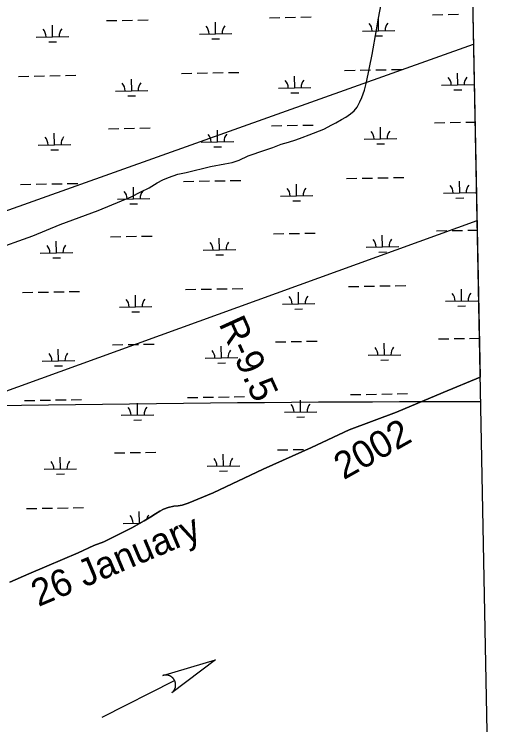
# Model space of a CAD drawing. Extents: x 3957609 to 3995875, y 234277 to 260273.
# Drawn here: x 3992062 to 3993579, y 254461 to 256648 of the extents above; entities that cross this region are included whole.
import ezdxf

# ---------------------------------------------------------------- set-up
doc = ezdxf.new("R2010")
doc.units = 0
for name, color, linetype in [('V-GRID-FRAM', 7, 'Continuous'), ('V-GRID-MAJR', 7, 'Continuous'), ('V-RIVR-EDGE', 7, 'Continuous'), ('V-RIVR-IDEN', 7, 'Continuous'), ('V-RIVR-RANG-IDEN', 7, 'Continuous'), ('V-STRM-FLOW', 7, 'Continuous'), ('V-TOPO-SHOR', 7, 'Continuous'), ('V-UTIL-LINE', 7, 'Continuous'), ('V-WETL-SWMP', 7, 'Continuous')]:
    doc.layers.add(name, color=color, linetype=linetype)

msp = doc.modelspace()

# ---------------------------------------------------------------- linework, layer by layer
at = {"layer": 'V-GRID-FRAM'}
for points in [[(3961534.646, 257877.621), (3993438.57, 258485.581), (3993792.928, 240306.336), (3961873.139, 239698.074), (3961534.646, 257877.621)], [(3993438.57, 258485.581), (3993792.928, 240306.336)]]:
    msp.add_lwpolyline(points, dxfattribs=at)
at = {"layer": 'V-GRID-MAJR'}
msp.add_spline([(3961591.061, 254847.703), (3966908.859, 254947.105), (3972226.642, 255047.279), (3977544.411, 255148.228), (3982862.165, 255249.95), (3988179.905, 255352.445), (3993497.629, 255455.714), (3993497.63, 255455.714)], degree=3, dxfattribs=at)
at = {"layer": 'V-RIVR-EDGE'}
for points in [[(3993092.849, 255368.377), (3993239.476, 255423.161), (3993382.59, 255483.856), (3993496.172, 255530.474)], [(3992048.82, 254899.907), (3992107.563, 254925.085), (3992162.336, 254949.061), (3992258.988, 254989.434), (3992307.804, 255012.005), (3992337.772, 255024.196), (3992424.286, 255067.127), (3992462.575, 255088.082), (3992483.006, 255100.648), (3992496.693, 255110.02), (3992510.777, 255118.2), (3992521.691, 255123.789), (3992535.982, 255128.99), (3992553.255, 255133.007), (3992567.357, 255134.233), (3992579.471, 255136.251), (3992597.336, 255142.653), (3992674.537, 255175.027), (3992828.522, 255247.725), (3992977.758, 255313.657), (3993092.849, 255368.377)]]:
    msp.add_lwpolyline(points, dxfattribs=at)
at = {"layer": 'V-STRM-FLOW'}
msp.add_line((3992332.527, 254484.017), (3992555.973, 254597.029), dxfattribs=at)
msp.add_lwpolyline([(3992520.124, 254612.517), (3992682.331, 254660.936), (3992547.204, 254558.976), (3992549.533, 254560.933), (3992551.584, 254563.036), (3992552.351, 254563.938), (3992552.999, 254564.754), (3992553.744, 254565.777), (3992554.425, 254566.789), (3992554.979, 254567.688), (3992555.688, 254568.948), (3992556.382, 254570.338), (3992556.738, 254571.13), (3992557.165, 254572.165), (3992557.67, 254573.552), (3992558.014, 254574.647), (3992558.337, 254575.836), (3992558.525, 254576.63), (3992558.709, 254577.505), (3992558.894, 254578.579), (3992559.033, 254579.576), (3992559.137, 254580.573), (3992559.198, 254581.391), (3992559.25, 254582.611), (3992559.252, 254583.781), (3992559.222, 254584.717), (3992559.149, 254585.816), (3992559.055, 254586.767), (3992558.947, 254587.607), (3992558.844, 254588.255), (3992558.663, 254589.245), (3992558.445, 254590.253), (3992558.206, 254591.202), (3992557.931, 254592.158), (3992557.648, 254593.034), (3992557.31, 254593.982), (3992557.01, 254594.751), (3992556.543, 254595.839), (3992555.973, 254597.029), (3992555.781, 254597.405), (3992555.488, 254597.948), (3992555.127, 254598.588), (3992554.764, 254599.198), (3992554.396, 254599.781), (3992554.026, 254600.344), (3992553.572, 254600.996), (3992553.246, 254601.443), (3992552.755, 254602.088), (3992552.279, 254602.677), (3992551.943, 254603.078), (3992551.048, 254604.079), (3992550.551, 254604.601), (3992550.201, 254604.95), (3992549.614, 254605.518), (3992549.077, 254606.008), (3992548.504, 254606.507), (3992547.811, 254607.08), (3992547.146, 254607.595), (3992546.619, 254607.985), (3992546.162, 254608.309), (3992545.529, 254608.736), (3992544.955, 254609.108), (3992544.275, 254609.52), (3992543.574, 254609.923), (3992542.858, 254610.308), (3992541.932, 254610.771), (3992541.26, 254611.082), (3992540.51, 254611.407), (3992539.765, 254611.708), (3992539.159, 254611.934), (3992538.494, 254612.167), (3992537.496, 254612.486), (3992537.457, 254612.496), (3992536.861, 254612.667), (3992536.416, 254612.786), (3992535.745, 254612.951), (3992534.909, 254613.137), (3992534.24, 254613.266), (3992533.634, 254613.371), (3992532.856, 254613.488), (3992532.104, 254613.579), (3992531.565, 254613.635), (3992530.86, 254613.691), (3992529.887, 254613.743), (3992529.309, 254613.759), (3992528.854, 254613.763), (3992528.438, 254613.763), (3992527.942, 254613.753), (3992527.288, 254613.729), (3992526.636, 254613.689), (3992525.991, 254613.637), (3992525.35, 254613.574), (3992524.528, 254613.469), (3992524.035, 254613.396), (3992523.25, 254613.261), (3992522.344, 254613.082), (3992521.672, 254612.929), (3992521.168, 254612.805), (3992520.699, 254612.68), (3992520.361, 254612.585)], close=True, dxfattribs=at)
at = {"layer": 'V-TOPO-SHOR'}
for points in [[(3993164.421, 256524.125), (3993177.77, 256599.647), (3993182.832, 256630.015), (3993195.391, 256694.676)], [(3991865.757, 255875.534), (3992119.32, 255965.416), (3992203.339, 256000.971), (3992320.739, 256044.08), (3992422.744, 256086.068), (3992452.014, 256101.137), (3992477.325, 256113.855), (3992502.253, 256128.943), (3992520.251, 256138.337), (3992536.856, 256145.173), (3992566.108, 256155.507), (3992591.19, 256160.333), (3992666.255, 256178.955), (3992710.887, 256187.249), (3992733.403, 256191.691), (3992754.745, 256198.9), (3992782.43, 256212.2), (3992833.417, 256229.741), (3992858.511, 256237.923), (3992883.814, 256247.878), (3992906.729, 256253.701), (3992929.456, 256261.299), (3992948.824, 256268.319), (3992969.775, 256276.321), (3993015.238, 256294.083), (3993039.765, 256307.791), (3993051.828, 256313.461), (3993069.433, 256323.253), (3993083.279, 256331.283), (3993097.334, 256341.288), (3993108.621, 256350.713), (3993117.548, 256361.725), (3993126.695, 256377.668), (3993132.476, 256391.261), (3993140.267, 256413.525), (3993146.888, 256438.754), (3993164.421, 256524.125)]]:
    msp.add_lwpolyline(points, dxfattribs=at)
at = {"layer": 'V-UTIL-LINE'}
for points in [[(3961767.682, 245361.868), (3961943.705, 245468.964), (3965208.639, 247597.169), (3966396.749, 247622.307), (3967484.854, 247669.667), (3969697.646, 247716.332), (3970569.601, 248052.102), (3971717.759, 248552.062), (3975420.027, 250066.441), (3979384.42, 251663.69), (3984441.626, 253334.756), (3993476.194, 256555.397)], [(3993486.783, 256012.187), (3984358.232, 252707.382), (3984355.815, 252706.645), (3979327.531, 250885.592), (3969939.425, 247110.423), (3969929.75, 247106.755), (3966670.117, 247144.723), (3965413.49, 247134.313), (3961768.13, 245337.826)]]:
    msp.add_lwpolyline(points, dxfattribs=at)
at = {"layer": 'V-WETL-SWMP'}
for p, q in [((3993447.79, 258012.596), (3993496.172, 255530.474)), ((3993350.146, 256646.184), (3993382.141, 256646.766)), ((3993398.138, 256647.057), (3993430.133, 256647.638)), ((3992346.496, 256627.934), (3992378.491, 256628.516)), ((3992394.488, 256628.807), (3992426.483, 256629.389)), ((3992442.48, 256629.68), (3992474.475, 256630.262)), ((3992848.321, 256637.059), (3992880.316, 256637.641)), ((3992896.313, 256637.932), (3992928.308, 256638.514)), ((3992944.305, 256638.805), (3992976.3, 256639.386)), ((3993183.954, 256596.724), (3993183.299, 256632.718)), ((3992180.304, 256578.475), (3992179.649, 256614.469)), ((3992682.129, 256587.6), (3992681.474, 256623.594)), ((3992632.137, 256586.691), (3992732.12, 256588.509)), ((3993133.962, 256595.815), (3993233.946, 256597.633)), ((3993172.236, 256581.078), (3993196.232, 256581.514)), ((3992130.312, 256577.566), (3992230.295, 256579.384)), ((3992168.586, 256562.828), (3992192.582, 256563.265)), ((3992670.411, 256571.953), (3992694.407, 256572.389)), ((3993079.31, 256474.731), (3993111.305, 256475.313)), ((3993127.302, 256475.603), (3993159.297, 256476.185)), ((3993175.295, 256476.476), (3993207.289, 256477.058)), ((3993223.287, 256477.349), (3993255.281, 256477.93)), ((3992075.66, 256456.481), (3992107.655, 256457.063)), ((3992123.652, 256457.354), (3992155.647, 256457.936)), ((3992171.644, 256458.227), (3992203.639, 256458.808)), ((3992219.636, 256459.099), (3992251.631, 256459.681)), ((3992577.485, 256465.606), (3992609.48, 256466.188)), ((3992625.477, 256466.479), (3992657.472, 256467.06)), ((3992673.469, 256467.351), (3992705.464, 256467.933)), ((3992721.462, 256468.224), (3992753.456, 256468.806)), ((3992925.666, 256421.187), (3992925.012, 256457.181)), ((3993427.491, 256430.311), (3993426.837, 256466.305)), ((3992423.841, 256412.062), (3992423.187, 256448.056)), ((3993377.5, 256429.402), (3993477.483, 256431.22)), ((3992373.85, 256411.153), (3992473.833, 256412.971)), ((3992875.675, 256420.278), (3992975.658, 256422.096)), ((3992913.949, 256405.54), (3992937.945, 256405.976)), ((3993415.774, 256414.665), (3993439.77, 256415.101)), ((3992412.124, 256396.415), (3992436.12, 256396.852)), ((3992400.536, 256296.187), (3992432.531, 256296.769)), ((3992448.528, 256297.06), (3992480.523, 256297.642)), ((3992854.369, 256304.439), (3992886.364, 256305.021)), ((3992902.361, 256305.312), (3992934.356, 256305.894)), ((3992950.353, 256306.184), (3992982.348, 256306.766)), ((3993190.002, 256264.104), (3993189.347, 256300.098)), ((3993356.194, 256313.564), (3993388.189, 256314.146)), ((3993404.186, 256314.437), (3993436.181, 256315.018)), ((3993452.178, 256315.309), (3993480.864, 256315.831)), ((3992186.352, 256245.855), (3992185.697, 256281.849)), ((3992352.544, 256295.314), (3992384.539, 256295.896)), ((3992688.177, 256254.98), (3992687.522, 256290.974)), ((3992638.185, 256254.071), (3992738.169, 256255.889)), ((3993140.01, 256263.195), (3993239.994, 256265.013)), ((3992136.36, 256244.946), (3992236.344, 256246.764)), ((3992174.634, 256230.208), (3992198.63, 256230.645)), ((3992676.459, 256239.333), (3992700.455, 256239.769)), ((3993178.284, 256248.458), (3993202.28, 256248.894)), ((3993133.35, 256142.983), (3993165.345, 256143.565)), ((3993181.343, 256143.856), (3993213.337, 256144.438)), ((3993229.335, 256144.729), (3993261.329, 256145.31)), ((3992081.708, 256123.861), (3992113.703, 256124.443)), ((3992129.7, 256124.734), (3992161.695, 256125.316)), ((3992177.692, 256125.607), (3992209.687, 256126.188)), ((3992225.685, 256126.479), (3992257.679, 256127.061)), ((3992583.533, 256132.986), (3992615.528, 256133.568)), ((3992631.525, 256133.859), (3992663.52, 256134.44)), ((3992679.518, 256134.731), (3992711.512, 256135.313)), ((3992727.51, 256135.604), (3992759.504, 256136.186)), ((3992931.714, 256088.567), (3992931.06, 256124.561)), ((3993085.358, 256142.111), (3993117.353, 256142.693)), ((3993433.54, 256097.691), (3993432.885, 256133.685)), ((3992429.889, 256079.442), (3992429.235, 256115.436)), ((3992379.898, 256078.533), (3992479.881, 256080.351)), ((3992881.723, 256087.658), (3992981.706, 256089.476)), ((3993383.548, 256096.782), (3993483.531, 256098.6)), ((3993421.822, 256082.045), (3993445.818, 256082.481)), ((3992418.172, 256063.795), (3992442.168, 256064.232)), ((3992919.997, 256072.92), (3992943.993, 256073.356)), ((3992860.417, 255971.819), (3992892.412, 255972.401)), ((3992908.409, 255972.692), (3992940.404, 255973.274)), ((3992956.401, 255973.564), (3992988.396, 255974.146)), ((3993362.242, 255980.944), (3993394.237, 255981.526)), ((3993410.234, 255981.817), (3993442.229, 255982.398)), ((3993458.226, 255982.689), (3993487.347, 255983.219)), ((3992192.4, 255913.235), (3992191.745, 255949.229)), ((3992358.592, 255962.694), (3992390.587, 255963.276)), ((3992406.584, 255963.567), (3992438.579, 255964.149)), ((3992454.576, 255964.44), (3992486.571, 255965.022)), ((3992694.225, 255922.36), (3992693.57, 255958.354)), ((3993196.05, 255931.484), (3993195.395, 255967.478)), ((3993146.058, 255930.575), (3993246.042, 255932.393)), ((3992142.408, 255912.326), (3992242.392, 255914.144)), ((3992644.233, 255921.451), (3992744.217, 255923.269)), ((3992682.507, 255906.713), (3992706.503, 255907.149)), ((3993184.332, 255915.838), (3993208.328, 255916.274)), ((3992180.682, 255897.588), (3992204.678, 255898.025)), ((3992183.741, 255792.987), (3992215.735, 255793.568)), ((3992231.733, 255793.859), (3992263.727, 255794.441)), ((3992589.581, 255800.366), (3992621.576, 255800.948)), ((3992637.574, 255801.239), (3992669.568, 255801.82)), ((3992685.566, 255802.111), (3992717.56, 255802.693)), ((3992733.558, 255802.984), (3992765.552, 255803.566)), ((3993091.406, 255809.491), (3993123.401, 255810.073)), ((3993139.399, 255810.363), (3993171.393, 255810.945)), ((3993187.391, 255811.236), (3993219.385, 255811.818)), ((3993235.383, 255812.109), (3993267.377, 255812.69)), ((3993439.588, 255765.071), (3993438.933, 255801.065)), ((3992087.756, 255791.241), (3992119.751, 255791.823)), ((3992135.748, 255792.114), (3992167.743, 255792.696)), ((3992435.937, 255746.822), (3992435.283, 255782.816)), ((3992937.763, 255755.947), (3992937.108, 255791.941)), ((3992887.771, 255755.038), (3992987.754, 255756.856)), ((3993389.596, 255764.162), (3993489.579, 255765.98)), ((3993427.87, 255749.425), (3993451.866, 255749.861)), ((3992385.946, 255745.913), (3992485.929, 255747.731)), ((3992424.22, 255731.175), (3992448.216, 255731.612)), ((3992926.045, 255740.3), (3992950.041, 255740.736)), ((3992914.457, 255640.072), (3992946.452, 255640.654)), ((3992962.449, 255640.944), (3992994.444, 255641.526)), ((3993368.29, 255648.324), (3993400.285, 255648.906)), ((3993416.282, 255649.197), (3993448.277, 255649.778)), ((3993464.274, 255650.069), (3993493.831, 255650.607)), ((3992364.64, 255630.074), (3992396.635, 255630.656)), ((3992412.632, 255630.947), (3992444.627, 255631.529)), ((3992460.624, 255631.82), (3992492.619, 255632.401)), ((3992700.273, 255589.74), (3992699.618, 255625.734)), ((3992866.465, 255639.199), (3992898.46, 255639.781)), ((3993202.098, 255598.864), (3993201.443, 255634.858)), ((3992198.448, 255580.615), (3992197.793, 255616.609)), ((3993152.106, 255597.955), (3993252.09, 255599.773)), ((3992148.456, 255579.706), (3992248.44, 255581.524)), ((3992650.281, 255588.831), (3992750.265, 255590.649)), ((3992688.555, 255574.093), (3992712.551, 255574.529)), ((3993190.381, 255583.218), (3993214.377, 255583.654)), ((3992186.73, 255564.968), (3992210.726, 255565.405)), ((3993496.172, 255530.474), (3993382.59, 255483.855)), ((3992595.629, 255467.746), (3992627.624, 255468.328)), ((3992643.622, 255468.619), (3992675.616, 255469.2)), ((3992691.614, 255469.491), (3992723.608, 255470.073)), ((3992739.606, 255470.364), (3992771.6, 255470.946)), ((3993097.455, 255476.871), (3993129.449, 255477.452)), ((3993145.447, 255477.743), (3993177.441, 255478.325)), ((3993193.439, 255478.616), (3993225.433, 255479.198)), ((3993382.59, 255483.855), (3993239.476, 255423.161)), ((3993241.431, 255479.489), (3993273.425, 255480.07)), ((3992093.804, 255458.621), (3992125.799, 255459.203)), ((3992141.797, 255459.494), (3992173.791, 255460.076)), ((3992189.789, 255460.367), (3992221.783, 255460.948)), ((3992237.781, 255461.239), (3992269.775, 255461.821)), ((3992441.986, 255414.202), (3992441.331, 255450.196)), ((3992943.811, 255423.327), (3992943.156, 255459.321)), ((3992893.819, 255422.418), (3992993.802, 255424.236)), ((3993239.476, 255423.161), (3993092.85, 255368.377)), ((3992391.994, 255413.293), (3992491.977, 255415.111)), ((3992932.093, 255407.68), (3992956.089, 255408.116)), ((3992430.268, 255398.555), (3992454.264, 255398.992)), ((3993092.85, 255368.377), (3992977.758, 255313.656)), ((3992977.758, 255313.656), (3992828.523, 255247.725)), ((3992370.688, 255297.454), (3992402.683, 255298.036)), ((3992418.68, 255298.327), (3992450.675, 255298.909)), ((3992466.672, 255299.2), (3992498.667, 255299.781)), ((3992706.321, 255257.12), (3992705.667, 255293.114)), ((3992872.513, 255306.579), (3992904.508, 255307.161)), ((3992920.505, 255307.452), (3992952.5, 255308.034)), ((3992204.496, 255247.995), (3992203.841, 255283.989)), ((3992154.504, 255247.086), (3992254.488, 255248.904)), ((3992656.329, 255256.211), (3992756.313, 255258.029)), ((3992828.523, 255247.725), (3992674.537, 255175.028)), ((3992192.778, 255232.348), (3992216.774, 255232.785)), ((3992694.604, 255241.473), (3992718.6, 255241.909)), ((3992674.537, 255175.028), (3992597.336, 255142.652)), ((3992597.336, 255142.652), (3992579.471, 255136.25)), ((3992099.852, 255126.001), (3992131.847, 255126.583)), ((3992147.845, 255126.874), (3992179.839, 255127.456)), ((3992195.837, 255127.747), (3992227.831, 255128.328)), ((3992243.829, 255128.619), (3992275.823, 255129.201)), ((3992448.034, 255081.582), (3992447.379, 255117.576)), ((3992510.777, 255118.199), (3992496.692, 255110.019)), ((3992521.69, 255123.789), (3992510.777, 255118.199)), ((3992535.981, 255128.99), (3992521.69, 255123.789)), ((3992553.255, 255133.006), (3992535.981, 255128.99)), ((3992567.358, 255134.233), (3992553.255, 255133.006)), ((3992579.471, 255136.25), (3992567.358, 255134.233)), ((3992483.007, 255100.648), (3992462.576, 255088.081)), ((3992496.692, 255110.019), (3992483.007, 255100.648)), ((3992398.042, 255080.673), (3992450.792, 255081.632)), ((3992462.576, 255088.081), (3992424.285, 255067.126)), ((3992424.285, 255067.126), (3992337.772, 255024.197)), ((3992307.803, 255012.004), (3992258.987, 254989.433)), ((3992337.772, 255024.197), (3992307.803, 255012.004)), ((3992258.987, 254989.433), (3992162.336, 254949.062)), ((3992162.336, 254949.062), (3992107.563, 254925.086)), ((3992107.563, 254925.086), (3992048.82, 254899.908))]:
    msp.add_line(p, q, dxfattribs=at)
for centre, start, end in [((3992235.529, 256579.954), 140.269876, 181.813534), ((3992626.886, 256587.07), 0.269879, 41.813537), ((3992737.354, 256589.079), 140.269876, 181.813534), ((3993128.711, 256596.195), 0.269879, 41.813537), ((3993239.179, 256598.203), 140.269876, 181.813534), ((3992125.061, 256577.945), 0.269879, 41.813537), ((3993372.249, 256429.782), 0.269879, 41.813537), ((3993482.717, 256431.79), 140.269876, 181.813534), ((3992368.599, 256411.532), 0.269879, 41.813537), ((3992479.067, 256413.541), 140.269876, 181.813534), ((3992870.424, 256420.657), 0.269879, 41.813537), ((3992980.892, 256422.666), 140.269876, 181.813534), ((3992632.934, 256254.45), 0.269879, 41.813537), ((3992743.402, 256256.459), 140.269876, 181.813534), ((3993134.759, 256263.575), 0.269879, 41.813537), ((3993245.227, 256265.583), 140.269876, 181.813534), ((3992131.109, 256245.325), 0.269879, 41.813537), ((3992241.577, 256247.334), 140.269876, 181.813534), ((3993488.765, 256099.17), 140.269876, 181.813534), ((3992374.647, 256078.912), 0.269879, 41.813537), ((3992485.115, 256080.921), 140.269876, 181.813534), ((3992876.472, 256088.037), 0.269879, 41.813537), ((3992986.94, 256090.046), 140.269876, 181.813534), ((3993378.297, 256097.162), 0.269879, 41.813537), ((3992749.45, 255923.839), 140.269876, 181.813534), ((3993140.807, 255930.955), 0.269879, 41.813537), ((3993251.275, 255932.963), 140.269876, 181.813534), ((3992137.157, 255912.705), 0.269879, 41.813537), ((3992247.625, 255914.714), 140.269876, 181.813534), ((3992638.982, 255921.83), 0.269879, 41.813537), ((3992882.52, 255755.417), 0.269879, 41.813537), ((3992992.988, 255757.426), 140.269876, 181.813534), ((3993384.345, 255764.542), 0.269879, 41.813537), ((3993494.813, 255766.55), 140.269876, 181.813534), ((3992380.695, 255746.292), 0.269879, 41.813537), ((3992491.163, 255748.301), 140.269876, 181.813534), ((3993146.856, 255598.335), 0.269879, 41.813537), ((3993257.323, 255600.343), 140.269876, 181.813534), ((3992143.205, 255580.085), 0.269879, 41.813537), ((3992253.673, 255582.094), 140.269876, 181.813534), ((3992645.03, 255589.21), 0.269879, 41.813537), ((3992755.498, 255591.219), 140.269876, 181.813534), ((3992888.568, 255422.797), 0.269879, 41.813537), ((3992999.036, 255424.806), 140.269876, 181.813534), ((3992386.743, 255413.672), 0.269879, 41.813537), ((3992497.211, 255415.681), 140.269876, 181.813534), ((3992149.254, 255247.465), 0.269879, 41.813537), ((3992259.721, 255249.474), 140.269876, 181.813534), ((3992651.079, 255256.59), 0.269879, 41.813537), ((3992761.546, 255258.599), 140.269876, 181.813534), ((3992392.791, 255081.052), 0.269879, 41.813537), ((3992503.259, 255083.061), 140.269876, 165.039619)]:
    msp.add_arc(centre, 35.246, start, end, dxfattribs=at)

# ---------------------------------------------------------------- texts
at = {"layer": 'V-RIVR-IDEN'}
for s, rotation, p in [('2002', 29.386052, (3993076.653, 255213.201)), ('26 January', 22.880684, (3992136.707, 254822.89))]:
    msp.add_text(s, height=82.9998, rotation=rotation, dxfattribs=at).set_placement(p)
at = {"layer": 'V-RIVR-RANG-IDEN'}
msp.add_text('R-9.5 ', height=83, rotation=294.392425, dxfattribs=at).set_placement((3992690.848, 255695.125))

doc.saveas('drawing.dxf')
